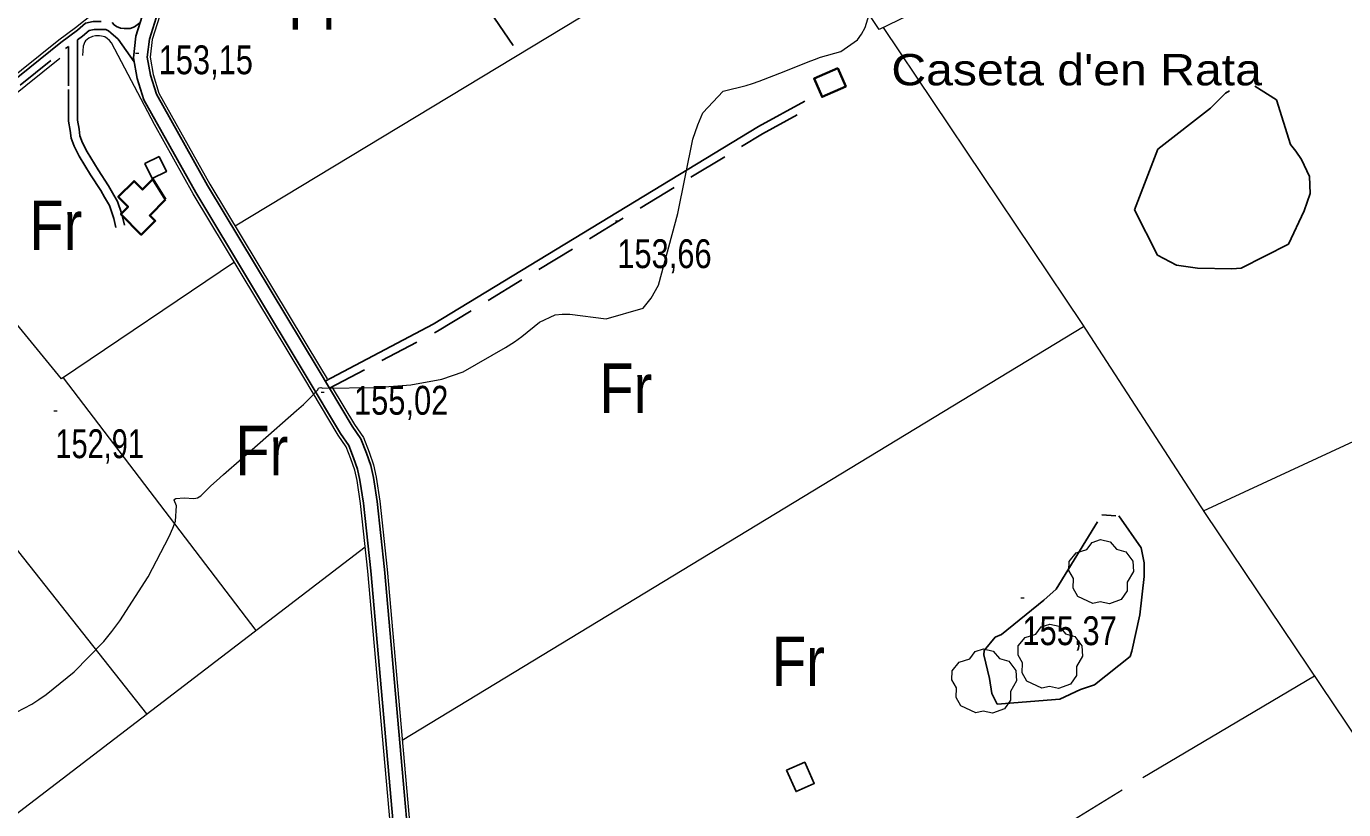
# Model space of a CAD drawing. Extents: x -807245 to 6129983, y -54972206 to 262146364.
# Drawn here: x 490159.3 to 490559, y 4383105.7 to 4383343.4 of the extents above; entities that cross this region are included whole.
import ezdxf
from ezdxf.enums import TextEntityAlignment as Align

# ---------------------------------------------------------------- set-up
doc = ezdxf.new("R2010")
doc.units = 0
doc.header["$LTSCALE"] = 4
doc.linetypes.add('LONG_DASHED', pattern=[7.5, 6, -1.5])
doc.linetypes.add('MEDIUM_DASHED', pattern=[4.5, 3, -1.5])
for name, color, linetype, lineweight in [('21', 7, 'Continuous', 25), ('25', 7, 'LONG_DASHED', 25), ('27', 7, 'Continuous', 25), ('29', 7, 'Continuous', 13), ('36', 7, 'Continuous', 25), ('38', 7, 'Continuous', 25), ('47', 7, 'Continuous', 35), ('51', 7, 'Continuous', 13), ('7', 7, 'Continuous', 13), ('9', 7, 'Continuous', 13)]:
    doc.layers.add(name, color=color, linetype=linetype, lineweight=lineweight)
doc.layers.add('31', color=7, linetype='Continuous')
doc.layers.add('5', color=7, linetype='Continuous')

msp = doc.modelspace()

# ---------------------------------------------------------------- linework, layer by layer
at = {"layer": '21'}
for points in [[(490199.54, 4383303.89), (490195.24, 4383301.76), (490197.49, 4383297.22), (490201.79, 4383299.35)], [(490389.95, 4383117.66), (490392.81, 4383111.21), (490398.34, 4383113.66), (490395.48, 4383120.11)]]:
    msp.add_lwpolyline(points, close=True, dxfattribs=at)
at = {"layer": '25'}
msp.add_line((490243.22, 4383432.13), (490308.78, 4383334.98), dxfattribs=at)
for points in [[(490532.06, 4383325.22), (490538.57, 4383321.08), (490542.88, 4383307.57), (490544.45, 4383305.54), (490546.17, 4383302.99), (490548.63, 4383297.88), (490548.76, 4383292.71), (490547.02, 4383287.39), (490542.27, 4383277.36), (490527.85, 4383270.05), (490525, 4383269.84), (490514.65, 4383270.02), (490508.21, 4383270.94), (490502.44, 4383274.03), (490495.51, 4383287.77), (490502.54, 4383306.12), (490518.55, 4383318.59), (490523.14, 4383323.15), (490524.34, 4383323.82)], [(490490.73, 4383194.88), (490497.52, 4383185.12), (490498.49, 4383180.62), (490498.4, 4383176.42), (490497.16, 4383164.87), (490494.73, 4383153.78), (490494.2, 4383152.21), (490483.38, 4383143.62), (490479.1, 4383142.13), (490472.87, 4383139.23), (490453.82, 4383137.71), (490452.18, 4383140.94), (490451.52, 4383145.52), (490449.81, 4383152.72), (490449.89, 4383153.99), (490453.21, 4383158.03), (490455.16, 4383158.85), (490468.01, 4383169.24), (490471.69, 4383172.6), (490485.56, 4383195.2), (490489.83, 4383194.89)]]:
    msp.add_lwpolyline(points, dxfattribs=at)
at = {"layer": '27'}
msp.add_spline([(491255.21, 4383970.03), (491244.34, 4383967.52), (491230.36, 4383957.66), (491230.81, 4383957.81), (491230.81, 4383957.81), (491220.15, 4383951.47), (491212.7, 4383943.01), (491205.06, 4383944.23), (491184.85, 4383957.71), (491152.82, 4383981.27), (491128.36, 4384004.58), (491128.29, 4384004.88), (491122.26, 4384021.39), (491095.75, 4384034.59), (491071.07, 4384059.32), (491064.71, 4384065.12)], degree=3, dxfattribs=at)
at = {"layer": '29'}
for points in [[(490482.83, 4383168.24), (490478.29, 4383170.36), (490476.88, 4383172.9), (490476.98, 4383175.88), (490475.61, 4383178.29), (490475.65, 4383181.04), (490477.81, 4383183.64), (490481, 4383184.64), (490482.65, 4383186.83), (490485.22, 4383187.66), (490488.08, 4383187.01), (490490.03, 4383184.74), (490492.84, 4383183.92), (490494.97, 4383181.07), (490495.21, 4383177.94), (490493.33, 4383174.79), (490493.33, 4383172.11), (490491.51, 4383169.5), (490487.89, 4383168.16), (490485.12, 4383168.79)], [(490467.38, 4383142.57), (490462.84, 4383144.69), (490461.43, 4383147.23), (490461.53, 4383150.21), (490460.16, 4383152.62), (490460.2, 4383155.37), (490462.36, 4383157.97), (490465.55, 4383158.97), (490467.2, 4383161.16), (490469.77, 4383161.99), (490472.63, 4383161.34), (490474.58, 4383159.07), (490477.39, 4383158.25), (490479.52, 4383155.4), (490479.76, 4383152.27), (490477.88, 4383149.12), (490477.88, 4383146.44), (490476.06, 4383143.83), (490472.44, 4383142.49), (490469.67, 4383143.12)], [(490447.34, 4383135.06), (490442.8, 4383137.18), (490441.39, 4383139.72), (490441.49, 4383142.7), (490440.12, 4383145.11), (490440.16, 4383147.86), (490442.32, 4383150.46), (490445.51, 4383151.46), (490447.16, 4383153.65), (490449.73, 4383154.48), (490452.59, 4383153.83), (490454.54, 4383151.56), (490457.35, 4383150.74), (490459.48, 4383147.89), (490459.72, 4383144.76), (490457.84, 4383141.61), (490457.84, 4383138.93), (490456.02, 4383136.32), (490452.4, 4383134.98), (490449.63, 4383135.61)]]:
    msp.add_lwpolyline(points, close=True, dxfattribs=at)
at = {"layer": '36'}
for points in [[(490195.77, 4383350.68), (490192.51, 4383340.46), (490191.76, 4383333.91), (490192.86, 4383327.64), (490194.89, 4383321.16), (490210.67, 4383293.02), (490244.2, 4383237.26), (490254.6, 4383219.86), (490257.11, 4383216.24), (490258.58, 4383212.44), (490259.79, 4383208.99), (490260.49, 4383205.72), (490261.58, 4383198.69), (490263.76, 4383178.14), (490272.49, 4383079.73)], [(490199.69, 4383349.26), (490196.6, 4383339.58), (490195.97, 4383334.04), (490196.92, 4383328.62), (490198.74, 4383322.82), (490214.27, 4383295.11), (490247.77, 4383239.4), (490258.1, 4383222.11), (490260.81, 4383218.2), (490262.49, 4383213.88), (490263.81, 4383210.12), (490264.59, 4383206.47), (490265.71, 4383199.23), (490267.9, 4383178.54), (490276.62, 4383080.29)]]:
    msp.add_lwpolyline(points, dxfattribs=at)
at = {"layer": '38'}
msp.add_line((490188.4, 4383286.02), (490189.1, 4383283.04), dxfattribs=at)
for points in [[(489828.08, 4383064.59), (489832.84, 4383069.86), (489849.39, 4383082.87), (489890.87, 4383116.18), (489958.74, 4383170.04), (490065.69, 4383255.42), (490141.9, 4383316.13), (490169.73, 4383338.56), (490174.83, 4383342.29), (490177.25, 4383344.39), (490179.55, 4383344.86), (490182, 4383344.91)], [(490185.35, 4383344.62), (490185.91, 4383343.87), (490186.67, 4383343.36), (490187.88, 4383342.85), (490188.95, 4383342.75), (490190.82, 4383342.8), (490192.08, 4383343.31), (490193.75, 4383344.48)], [(490174.82, 4383339.35), (490174.78, 4383324.28), (490174.82, 4383314.91), (490175.33, 4383312.25), (490175.55, 4383310.15), (490176.31, 4383308.11), (490177.69, 4383305.33), (490181.1, 4383299.88), (490184.25, 4383294.98), (490185.37, 4383292.94), (490186.98, 4383290.24), (490188.16, 4383286.68)], [(490249.96, 4383235.73), (490282.75, 4383253.08), (490381.38, 4383312.98), (490395.45, 4383320.68)]]:
    msp.add_lwpolyline(points, dxfattribs=at)
at = {"layer": '38', "linetype": 'MEDIUM_DASHED'}
for points in [[(490174.82, 4383339.35), (490176.3, 4383340.43), (490178.33, 4383342.16), (490179.81, 4383342.45), (490182.74, 4383342.51), (490183.43, 4383342.43)], [(490183.43, 4383342.43), (490184.24, 4383342.09), (490184.95, 4383341.49), (490187.16, 4383339.58), (490191.96, 4383332.64)], [(489830.27, 4383063.51), (489834.46, 4383068.13), (489850.86, 4383081.01), (489892.35, 4383114.32), (489960.22, 4383168.18), (490067.17, 4383253.56), (490143.38, 4383314.28), (490171.18, 4383336.68), (490172.08, 4383337.34)], [(490172.08, 4383337.34), (490172.04, 4383324.28), (490172.08, 4383314.64), (490172.62, 4383311.85), (490172.85, 4383309.52), (490173.8, 4383307.01), (490175.29, 4383303.99), (490178.79, 4383298.41), (490181.89, 4383293.58), (490182.99, 4383291.57), (490184.47, 4383289.1), (490185.79, 4383285.11), (490186.43, 4383282.41)], [(490251.26, 4383233.57), (490283.99, 4383250.9), (490382.63, 4383310.81), (490396.65, 4383318.48)]]:
    msp.add_lwpolyline(points, dxfattribs=at)
at = {"layer": '47'}
for points in [[(490405.51, 4383330.71), (490398.28, 4383327.55), (490400.69, 4383322.02), (490407.92, 4383325.18)], [(490201.52, 4383290.83), (490196.71, 4383286.05), (490198.39, 4383284.35), (490194.16, 4383280.18), (490187.95, 4383286.47), (490190.16, 4383288.66), (490187.14, 4383291.7), (490191.95, 4383296.48), (490194.52, 4383293.88), (490197.69, 4383297.02)]]:
    msp.add_lwpolyline(points, close=True, dxfattribs=at)
at = {"layer": '51'}
for p, q in [((490222.61, 4383282.89), (490390.38, 4383384.3)), ((490195.81, 4383134.75), (490089.24, 4383269.69)), ((490273.34, 4383126.79), (490480.08, 4383252.38)), ((490170.42, 4383236.75), (490228.91, 4383160.05)), ((490497.99, 4383115.46), (490550.13, 4383146.32))]:
    msp.add_line(p, q, dxfattribs=at)
for points in [[(490666.52, 4383455.81), (490641.01, 4383450.71), (490558.11, 4383410.17), (490418.07, 4383342.51), (490291.36, 4383533.68)], [(490516.49, 4383196.4), (490698.53, 4383280.71), (490854.26, 4383352.67), (491002.47, 4383418.2), (491115.97, 4383473.26)], [(490245.94, 4383436.81), (490231, 4383411.18), (490209.81, 4383371.7), (490200.48, 4383348.97), (490197.43, 4383339.4), (490196.82, 4383334.07), (490197.74, 4383328.82), (490199.52, 4383323.16), (490215, 4383295.53), (490248.49, 4383239.83), (490250.53, 4383236.42)], [(489828.03, 4383066.21), (489832.11, 4383070.65), (489848.75, 4383083.69), (489890.22, 4383116.99), (489958.09, 4383170.85), (490065.04, 4383256.23), (490141.25, 4383316.94), (490169.1, 4383339.38), (490174.23, 4383343.12), (490179.52, 4383347.33)], [(490419.21, 4383343.06), (490479.51, 4383253.25), (490516.98, 4383195.63), (490614.39, 4383050.7), (490681.91, 4382955.38)], [(490198.12, 4383313.61), (490185.1, 4383338.42), (490184.5, 4383339.17), (490183.83, 4383339.7), (490183.08, 4383340.23), (490182.1, 4383340.45), (490181.5, 4383340.53), (490180.31, 4383340.53), (490179.33, 4383340.31), (490178.2, 4383339.79), (490177.23, 4383339.04), (490177, 4383338.74), (490176.47, 4383337.4), (490176.31, 4383334.55)], [(489831.44, 4383063.09), (489835.24, 4383067.29), (489851.57, 4383080.12), (489893.06, 4383113.43), (489960.93, 4383167.29), (490067.88, 4383252.67), (490144.09, 4383313.39), (490169.44, 4383333.8)], [(490270.96, 4383087.02), (490262.88, 4383178.05), (490260.71, 4383198.58), (490259.62, 4383205.56), (490258.94, 4383208.75), (490257.75, 4383212.13), (490256.32, 4383215.82), (490253.86, 4383219.38), (490243.44, 4383236.81), (490209.91, 4383292.58), (490198.12, 4383313.61)], [(490222.4, 4383271.83), (490169.94, 4383236.42), (490121.56, 4383295.44)], [(490252.08, 4383233.83), (490258.81, 4383222.57), (490261.56, 4383218.6), (490263.28, 4383214.17), (490264.62, 4383210.35), (490265.42, 4383206.62), (490266.55, 4383199.34), (490268.74, 4383178.62), (490277.46, 4383080.4), (490278.61, 4383074.18), (490280.31, 4383065.14), (490282.8, 4383059.37), (490287.52, 4383051.14), (490302.12, 4383032.22), (490316.32, 4383014.07)], [(490038.24, 4382924.9), (490004.13, 4382952.45), (489988.36, 4382968.09), (489983.05, 4382973.05), (490054.44, 4383025.55), (490142.45, 4383093.96), (490262.11, 4383185.43)], [(490319.19, 4383009.68), (490435.26, 4383076.96), (490491.75, 4383111.73)]]:
    msp.add_lwpolyline(points, dxfattribs=at)
at = {"layer": '7'}
for p, q in [((490192.39, 4383335.25), (490193.39, 4383335.25)), ((490338.07, 4383284.42), (490339.07, 4383284.42)), ((490248.68, 4383232.43), (490249.68, 4383232.43)), ((490167.61, 4383226.75), (490168.61, 4383226.75)), ((490460.99, 4383170), (490461.99, 4383170))]:
    msp.add_line(p, q, dxfattribs=at)
at = {"layer": '9'}
for points in [[(490249.26, 4383233.6), (490265.27, 4383233.84), (490275.98, 4383234.62), (490285.3, 4383236.33), (490291.77, 4383238.53), (490304.64, 4383246), (490307.34, 4383247.71), (490309.66, 4383249.27), (490314.94, 4383253.64), (490319.77, 4383255.84), (490321.81, 4383256.03), (490324.15, 4383256.05), (490335.16, 4383254.61), (490346.4, 4383257.93), (490348.9, 4383260.95), (490351.13, 4383264.88), (490356.94, 4383286.63), (490361.54, 4383309.15), (490362.99, 4383313.57), (490364.53, 4383317.2), (490370.74, 4383323.73), (490377.67, 4383325.5), (490379.65, 4383326.12), (490381.67, 4383326.8), (490389.18, 4383329.75), (490396.51, 4383332.7), (490398.4, 4383333.39), (490400.24, 4383334.02), (490406.39, 4383335.82), (490411.51, 4383339.35), (490412.7, 4383341.06), (490413.78, 4383343.09), (490416.85, 4383353.11)], [(490187.6, 4383162.97), (490196.19, 4383176.34), (490202.66, 4383188.59), (490203.75, 4383191.12), (490204.54, 4383193.28), (490204.83, 4383197.94), (490204.16, 4383199.65), (490204.33, 4383199.94), (490204.67, 4383200.16), (490207.17, 4383200.29), (490210.09, 4383200.16), (490210.68, 4383200.21), (490211.18, 4383200.3), (490212.21, 4383200.92), (490215.22, 4383203.94), (490216.97, 4383205.54), (490219.12, 4383207.46), (490230.21, 4383217.16), (490241.23, 4383226.81), (490243.33, 4383228.7), (490245.03, 4383230.26), (490247.74, 4383233.09), (490247.89, 4383233.57), (490247.98, 4383233.66), (490248.08, 4383233.72), (490248.61, 4383233.77), (490249.24, 4383233.61), (490249.26, 4383233.6)], [(490154.01, 4383134.03), (490160.96, 4383137.76), (490163.07, 4383139.15), (490165.25, 4383140.69), (490173.8, 4383147.54), (490182.75, 4383156.73), (490185.18, 4383159.75), (490187.6, 4383162.97)]]:
    msp.add_lwpolyline(points, dxfattribs=at)

# ---------------------------------------------------------------- texts
at = {"layer": '31', "width": 0.85}
for p in [(490246.73, 4383342.42), (490168.24, 4383275.55), (490341.19, 4383226.11), (490230.73, 4383207.21), (490393.51, 4383143.23)]:
    msp.add_text('Fr', height=15, dxfattribs=at).set_placement(p, align=Align.CENTER)
at = {"layer": '5', "width": 1.15}
msp.add_text("Caseta d'en Rata", height=9.5, dxfattribs=at).set_placement((490534.16, 4383325.52), align=Align.RIGHT)
at = {"layer": '7'}
for s, width, p in [('153,15', 0.8, (490199.4, 4383328.89)), ('153,66', 0.8, (490338.57, 4383270.05)), ('155,02', 0.8, (490258.69, 4383225.57)), ('152,91', 0.75, (490168.11, 4383212.38)), ('155,37', 0.8, (490461.49, 4383155.63))]:
    msp.add_text(s, height=8.75, dxfattribs=dict(at, width=width)).set_placement(p)

doc.saveas('drawing.dxf')
